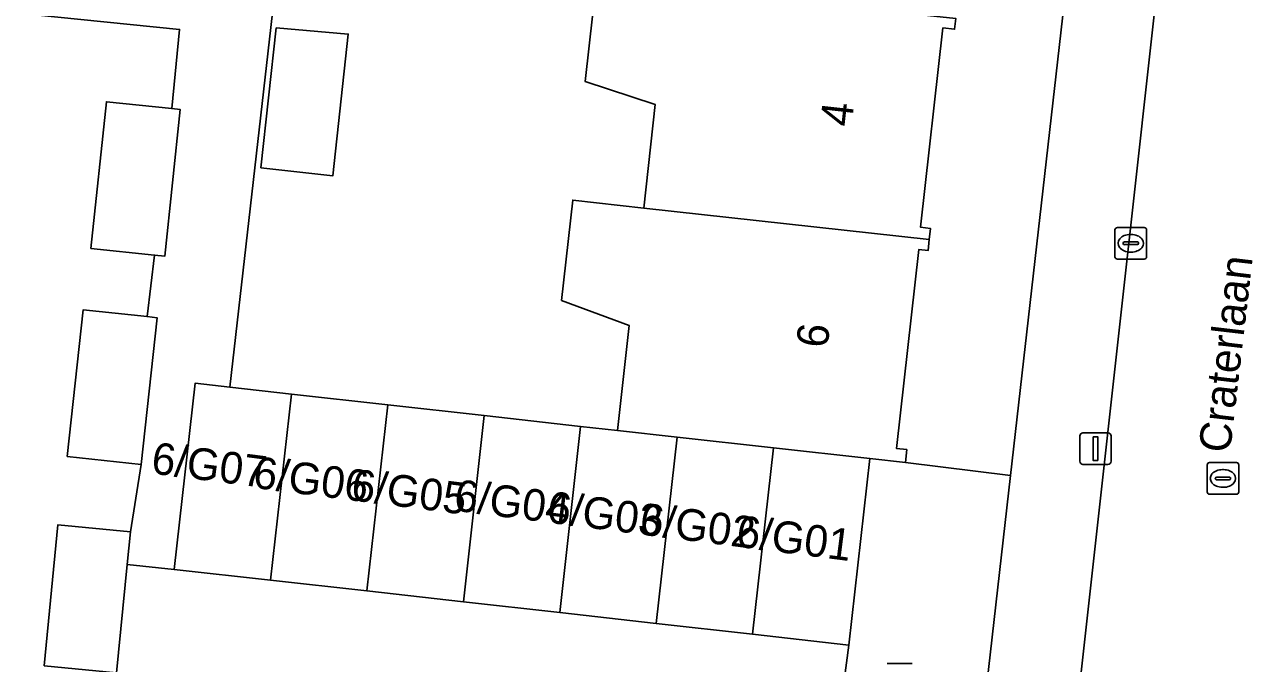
# Model space of a CAD drawing. Extents: x 162396 to 163643, y 386452 to 387406.
# Drawn here: x 162618.15 to 162656.67, y 386555.98 to 386576.19 of the extents above; entities that cross this region are included whole.
import ezdxf

# ---------------------------------------------------------------- set-up
doc = ezdxf.new("R2010")
doc.units = 0
for name, color, linetype in [('IMGEO_Erf', 7, 'Continuous'), ('IMGEO_Groenvoorziening', 7, 'Continuous'), ('IMGEO_Kolk', 7, 'Continuous'), ('IMGEO_Lichtmast', 7, 'Continuous'), ('IMGEO_Openbare_ruimte_label', 7, 'Continuous'), ('IMGEO_Pand', 7, 'Continuous'), ('IMGEO_Pand_nummerreeks', 7, 'Continuous'), ('IMGEO_Rijbaan_lokaal_open', 7, 'Continuous'), ('IMGEO_Rioolput', 7, 'Continuous'), ('IMGEO_Voetpad_open', 7, 'Continuous')]:
    doc.layers.add(name, color=color, linetype=linetype)

msp = doc.modelspace()

# ---------------------------------------------------------------- linework, layer by layer
at = {"layer": 'IMGEO_Erf'}
for points in [[(162628.867, 386601.804), (162624.64, 386564.724), (162626.592, 386564.505), (162629.64, 386564.164), (162632.688, 386563.822), (162635.737, 386563.481), (162636.904, 386563.35), (162637.275, 386566.667), (162635.132, 386567.465), (162635.488, 386570.635), (162637.731, 386570.384), (162638.097, 386573.656), (162635.875, 386574.387), (162636.234, 386577.591)], [(162647.598, 386576.378), (162647.559, 386576.033), (162647.19, 386576.075), (162646.484, 386569.774), (162646.799, 386569.739), (162646.76, 386569.39), (162646.721, 386569.04), (162646.428, 386569.073), (162645.724, 386562.784), (162646.05, 386562.747), (162646.005, 386562.344), (162649.33, 386561.934), (162652.63, 386590.95)], [(162621.065, 386555.69), (162618.776, 386555.914), (162619.21, 386560.374), (162621.499, 386560.15), (162621.836, 386562.28), (162619.504, 386562.535), (162620.011, 386567.17), (162622.027, 386566.95), (162622.267, 386568.894), (162620.254, 386569.106), (162620.743, 386573.743), (162622.81, 386573.525), (162623.054, 386576.032), (162599.022, 386578.467), (162599.075, 386579.017), (162597.565, 386579.171), (162594.088, 386549.01)]]:
    msp.add_lwpolyline(points, dxfattribs=at)
msp.add_lwpolyline([(162625.628, 386571.65), (162626.113, 386576.076), (162628.389, 386575.882), (162627.898, 386571.401)], close=True, dxfattribs=at)
at = {"layer": 'IMGEO_Groenvoorziening'}
msp.add_lwpolyline([(162648.516, 386554.777), (162649.33, 386561.934), (162646.005, 386562.344), (162644.883, 386562.47), (162644.222, 386556.571), (162644.043, 386555.286)], close=True, dxfattribs=at)
at = {"layer": 'IMGEO_Kolk'}
for p, q in [((162652.632, 386568.843), (162652.632, 386569.695)), ((162652.707, 386569.769), (162653.559, 386569.769)), ((162653.633, 386569.695), (162653.633, 386568.843)), ((162652.891, 386569.263), (162652.891, 386569.275)), ((162653.329, 386569.226), (162652.931, 386569.226)), ((162652.934, 386569.312), (162653.332, 386569.312)), ((162653.12, 386569.549), (162653.145, 386569.549)), ((162653.375, 386569.275), (162653.375, 386569.263)), ((162653.143, 386568.989), (162653.118, 386568.989)), ((162653.559, 386568.769), (162652.707, 386568.769))]:
    msp.add_line(p, q, dxfattribs=at)
for points in [[(162652.632, 386568.843), (162652.632, 386569.695)], [(162652.707, 386569.769), (162653.559, 386569.769)], [(162653.633, 386569.695), (162653.633, 386568.843)], [(162653.559, 386568.769), (162652.707, 386568.769)]]:
    msp.add_lwpolyline(points, dxfattribs=at)
for centre, radius, start, end in [((162652.709, 386569.693), 0.0765, 91.552, 178.448), ((162652.709, 386569.693), 0.0765, 91.552, 178.448), ((162653.557, 386569.693), 0.0765, 1.552, 88.448), ((162653.557, 386569.693), 0.0765, 1.552, 88.448), ((162652.931, 386569.272), 0.0403, 85.8775, 175.7526), ((162652.928, 386569.262), 0.0366, 178.938, 274.7102), ((162653.332, 386569.269), 0.043, 264.8664, 352.4533), ((162653.336, 386569.274), 0.0386, 1.7309, 96.639), ((162652.709, 386568.845), 0.0765, 181.552, 268.448), ((162652.709, 386568.845), 0.0765, 181.552, 268.448), ((162653.557, 386568.845), 0.0765, 271.552, 358.448), ((162653.557, 386568.845), 0.0765, 271.552, 358.448)]:
    msp.add_arc(centre, radius, start, end, dxfattribs=at)
for centre, major_axis, ratio, start_param, end_param in [((162653.119, 386569.269), (-0.387, 0.002), 0.722429, 4.712389, 7.853982), ((162653.144, 386569.269), (-0.39, 0.002), 0.717154, 1.570796, 4.712389)]:
    msp.add_ellipse(centre, major_axis=major_axis, ratio=ratio, start_param=start_param, end_param=end_param, dxfattribs=at)
at = {"layer": 'IMGEO_Lichtmast'}
for p, q in [((162651.519, 386562.38), (162651.519, 386563.18)), ((162651.519, 386563.18), (162651.519, 386562.38)), ((162651.619, 386563.28), (162652.409, 386563.28)), ((162652.409, 386563.28), (162651.619, 386563.28)), ((162652.509, 386563.18), (162652.509, 386562.38)), ((162652.509, 386562.38), (162652.509, 386563.18)), ((162652.409, 386562.28), (162651.619, 386562.28)), ((162651.619, 386562.28), (162652.409, 386562.28)), ((162645.43, 386555.983), (162646.22, 386555.983)), ((162646.22, 386555.983), (162645.43, 386555.983))]:
    msp.add_line(p, q, dxfattribs=at)
msp.add_lwpolyline([(162651.939, 386563.155), (162652.089, 386563.155), (162652.089, 386562.405), (162651.939, 386562.405), (162651.939, 386563.155)], dxfattribs=at)
for centre, start, end in [((162651.619, 386563.18), 90, 180), ((162651.619, 386563.18), 90, 180), ((162652.409, 386563.18), 0, 90), ((162652.409, 386563.18), 360, 90), ((162651.619, 386562.38), 180, 270), ((162651.619, 386562.38), 180, 270), ((162652.409, 386562.38), 270, 0), ((162652.409, 386562.38), 270, 0)]:
    msp.add_arc(centre, 0.1, start, end, dxfattribs=at)
at = {"layer": 'IMGEO_Pand'}
for points in [[(162637.731, 386570.384), (162646.76, 386569.39), (162646.799, 386569.739), (162646.484, 386569.774), (162647.19, 386576.075), (162647.559, 386576.033), (162647.598, 386576.378), (162636.234, 386577.591), (162635.875, 386574.387), (162638.097, 386573.656)], [(162625.628, 386571.65), (162627.898, 386571.401), (162628.389, 386575.882), (162626.113, 386576.076)], [(162623.075, 386573.497), (162622.81, 386573.525), (162620.743, 386573.743), (162620.254, 386569.106), (162622.267, 386568.894), (162622.586, 386568.86)], [(162646.005, 386562.344), (162646.05, 386562.747), (162645.724, 386562.784), (162646.428, 386569.073), (162646.721, 386569.04), (162646.76, 386569.39), (162637.731, 386570.384), (162635.488, 386570.635), (162635.132, 386567.465), (162637.275, 386566.667), (162636.904, 386563.35), (162638.785, 386563.143), (162641.834, 386562.806), (162644.883, 386562.47)], [(162622.343, 386566.915), (162622.027, 386566.95), (162620.011, 386567.17), (162619.504, 386562.535), (162621.836, 386562.28)], [(162626.592, 386564.505), (162624.64, 386564.724), (162623.544, 386564.847), (162622.884, 386558.962), (162625.932, 386558.62)], [(162629.64, 386564.164), (162626.592, 386564.505), (162625.932, 386558.62), (162628.981, 386558.279)], [(162628.981, 386558.279), (162632.029, 386557.937), (162632.688, 386563.822), (162629.64, 386564.164)], [(162635.737, 386563.481), (162632.688, 386563.822), (162632.029, 386557.937), (162635.077, 386557.596)], [(162635.077, 386557.596), (162638.125, 386557.254), (162638.785, 386563.143), (162636.904, 386563.35), (162635.737, 386563.481)], [(162641.834, 386562.806), (162638.785, 386563.143), (162638.125, 386557.254), (162641.174, 386556.913)], [(162644.883, 386562.47), (162641.834, 386562.806), (162641.174, 386556.913), (162644.222, 386556.571)], [(162621.398, 386559.113), (162621.499, 386560.15), (162619.21, 386560.374), (162618.776, 386555.914), (162621.065, 386555.69)]]:
    msp.add_lwpolyline(points, close=True, dxfattribs=at)
at = {"layer": 'IMGEO_Rijbaan_lokaal_open'}
msp.add_lwpolyline([(162655.811, 386540.036), (162655.899, 386540.406), (162657.295, 386553.409), (162657.265, 386553.665), (162659.521, 386571.388), (162661.256, 386588.842), (162661.586, 386592.066), (162655.686, 386592.692), (162655.498, 386591.103), (162651.487, 386555.052), (162650.703, 386548.286), (162650.248, 386542.468)], dxfattribs=at)
msp.add_lwpolyline([(162622.884, 386558.962), (162621.398, 386559.113), (162621.065, 386555.69), (162620.618, 386551.111), (162623.643, 386550.764), (162626.667, 386550.418), (162629.692, 386550.072), (162632.717, 386549.725), (162635.741, 386549.378), (162638.766, 386549.032), (162641.997, 386548.662), (162642.018, 386549.513), (162647.859, 386548.941), (162648.516, 386554.777), (162644.043, 386555.286), (162644.222, 386556.571), (162641.174, 386556.913), (162638.125, 386557.254), (162635.077, 386557.596), (162632.029, 386557.937), (162628.981, 386558.279), (162625.932, 386558.62)], close=True, dxfattribs=at)
at = {"layer": 'IMGEO_Rioolput'}
for p, q in [((162655.546, 386561.41), (162655.546, 386562.262)), ((162655.621, 386562.336), (162656.473, 386562.336)), ((162656.547, 386562.262), (162656.547, 386561.41)), ((162655.848, 386561.879), (162656.246, 386561.879)), ((162656.034, 386562.116), (162656.059, 386562.116)), ((162655.805, 386561.83), (162655.805, 386561.842)), ((162656.243, 386561.793), (162655.845, 386561.793)), ((162656.057, 386561.556), (162656.032, 386561.556)), ((162656.289, 386561.842), (162656.289, 386561.83)), ((162656.473, 386561.336), (162655.621, 386561.336))]:
    msp.add_line(p, q, dxfattribs=at)
for points in [[(162655.546, 386561.41), (162655.546, 386562.262)], [(162655.621, 386562.336), (162656.473, 386562.336)], [(162656.547, 386562.262), (162656.547, 386561.41)], [(162656.473, 386561.336), (162655.621, 386561.336)]]:
    msp.add_lwpolyline(points, dxfattribs=at)
for centre, radius, start, end in [((162655.623, 386562.26), 0.0765, 91.552, 178.448), ((162655.623, 386562.26), 0.0765, 91.552, 178.448), ((162656.471, 386562.26), 0.0765, 1.552, 88.448), ((162656.471, 386562.26), 0.0765, 1.552, 88.448), ((162655.845, 386561.839), 0.0403, 85.8775, 175.7526), ((162656.25, 386561.841), 0.0386, 1.7309, 96.639), ((162655.842, 386561.829), 0.0366, 178.938, 274.7102), ((162656.246, 386561.836), 0.043, 264.8664, 352.4533), ((162655.623, 386561.412), 0.0765, 181.552, 268.448), ((162655.623, 386561.412), 0.0765, 181.552, 268.448), ((162656.471, 386561.412), 0.0765, 271.552, 358.448), ((162656.471, 386561.412), 0.0765, 271.552, 358.448)]:
    msp.add_arc(centre, radius, start, end, dxfattribs=at)
for centre, major_axis, ratio, start_param, end_param in [((162656.033, 386561.836), (-0.387, 0.002), 0.722429, 4.712389, 7.853982), ((162656.058, 386561.836), (-0.39, 0.002), 0.717154, 1.570796, 4.712389)]:
    msp.add_ellipse(centre, major_axis=major_axis, ratio=ratio, start_param=start_param, end_param=end_param, dxfattribs=at)
at = {"layer": 'IMGEO_Voetpad_open'}
msp.add_lwpolyline([(162628.867, 386601.804), (162627.944, 386602.131), (162626.682, 386592.894), (162626.127, 386587.925), (162625.902, 386585.912), (162624.637, 386577.233), (162599.162, 386579.822), (162599.075, 386579.017), (162599.022, 386578.467), (162623.054, 386576.032), (162622.81, 386573.525), (162623.075, 386573.497), (162622.586, 386568.86), (162622.267, 386568.894), (162622.027, 386566.95), (162622.343, 386566.915), (162621.836, 386562.28), (162621.499, 386560.15), (162621.398, 386559.113), (162622.884, 386558.962), (162623.544, 386564.847), (162624.64, 386564.724)], close=True, dxfattribs=at)
for points in [[(162652.63, 386590.95), (162649.33, 386561.934), (162648.516, 386554.777), (162647.859, 386548.941), (162647.398, 386544.845), (162647.428, 386544.787), (162646.614, 386538.331)], [(162650.248, 386542.468), (162650.703, 386548.286), (162650.207, 386548.348), (162650.991, 386555.114), (162651.487, 386555.052), (162655.498, 386591.103)]]:
    msp.add_lwpolyline(points, dxfattribs=at)

# ---------------------------------------------------------------- texts
at = {"layer": 'IMGEO_Openbare_ruimte_label'}
msp.add_text('Craterlaan', height=1, rotation=83.337, dxfattribs=at).set_placement((162656.266, 386562.616))
at = {"layer": 'IMGEO_Pand_nummerreeks'}
for s, rotation, p in [('4', 83.6069, (162644.302, 386572.931)), ('6', 83.6128, (162643.541, 386565.935)), ('6/G07', 352.7234, (162622.129, 386561.998)), ('6/G06', 352.725, (162625.346, 386561.546)), ('6/G05', 352.725, (162628.449, 386561.151)), ('6/G04', 352.725, (162631.7, 386560.824)), ('6/G03', 352.725, (162634.638, 386560.449)), ('6/G02', 352.725, (162637.569, 386560.075)), ('6/G01', 352.725, (162640.622, 386559.685))]:
    msp.add_text(s, height=1, rotation=rotation, dxfattribs=at).set_placement(p)

doc.saveas('drawing.dxf')
